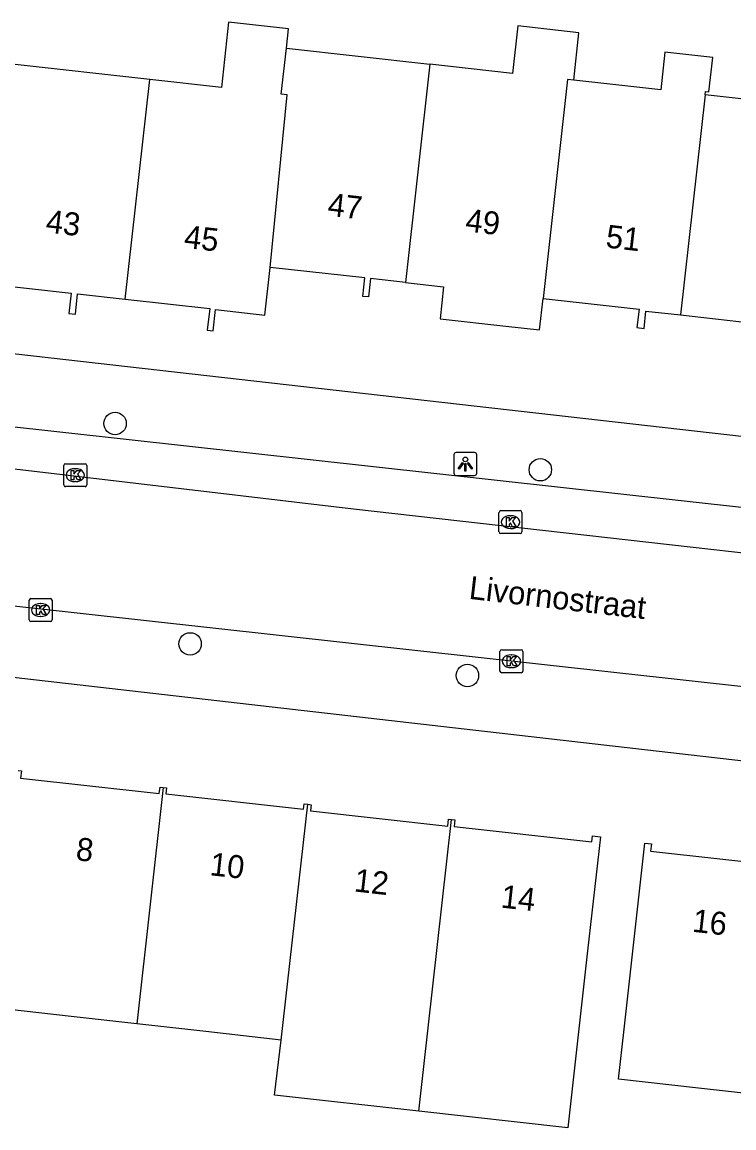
# Model space of a CAD drawing. Extents: x 162082 to 163393, y 388091 to 388632.
# Drawn here: x 163057.31 to 163088.32, y 388349.51 to 388397.65 of the extents above; entities that cross this region are included whole.
import ezdxf

# ---------------------------------------------------------------- set-up
doc = ezdxf.new("R2010")
doc.units = 0
for name, color, linetype in [('IMGEO_Boom', 7, 'Continuous'), ('IMGEO_Kolk', 7, 'Continuous'), ('IMGEO_Lichtpunt', 7, 'Continuous'), ('IMGEO_Openbare_ruimte_label', 7, 'Continuous'), ('IMGEO_Pand', 7, 'Continuous'), ('IMGEO_Pand_nummerreeks', 7, 'Continuous'), ('IMGEO_Rijbaan_lokaal_open', 7, 'Continuous'), ('IMGEO_Voetpad_open', 7, 'Continuous')]:
    doc.layers.add(name, color=color, linetype=linetype)

msp = doc.modelspace()

# ---------------------------------------------------------------- linework, layer by layer
at = {"layer": 'IMGEO_Boom'}
for centre in [(163061.359, 388380.176), (163079.885, 388378.166), (163064.627, 388370.58), (163076.708, 388369.206)]:
    msp.add_circle(centre, 0.489, dxfattribs=at)
at = {"layer": 'IMGEO_Kolk'}
for p, q in [((163059.125, 388377.501), (163059.125, 388378.353)), ((163059.2, 388378.427), (163060.052, 388378.427)), ((163059.613, 388378.207), (163059.638, 388378.207)), ((163060.126, 388378.353), (163060.126, 388377.501)), ((163060.052, 388377.427), (163059.2, 388377.427)), ((163059.636, 388377.647), (163059.611, 388377.647)), ((163078.084, 388375.457), (163078.084, 388376.309)), ((163078.159, 388376.383), (163079.011, 388376.383)), ((163079.085, 388376.309), (163079.085, 388375.457)), ((163078.572, 388376.163), (163078.597, 388376.163)), ((163079.011, 388375.383), (163078.159, 388375.383)), ((163078.595, 388375.603), (163078.57, 388375.603)), ((163057.617, 388371.629), (163057.617, 388372.481)), ((163057.692, 388372.555), (163058.544, 388372.555)), ((163058.618, 388372.481), (163058.618, 388371.629)), ((163058.105, 388372.335), (163058.13, 388372.335)), ((163058.544, 388371.555), (163057.692, 388371.555)), ((163058.128, 388371.775), (163058.103, 388371.775)), ((163078.126, 388369.401), (163078.126, 388370.253)), ((163078.201, 388370.327), (163079.053, 388370.327)), ((163078.614, 388370.107), (163078.639, 388370.107)), ((163079.127, 388370.253), (163079.127, 388369.401)), ((163078.637, 388369.547), (163078.612, 388369.547)), ((163079.053, 388369.327), (163078.201, 388369.327))]:
    msp.add_line(p, q, dxfattribs=at)
for points in [[(163059.125, 388377.501), (163059.125, 388378.353)], [(163059.2, 388378.427), (163060.052, 388378.427)], [(163060.126, 388378.353), (163060.126, 388377.501)], [(163059.446, 388378.127), (163059.569, 388378.127), (163059.569, 388377.976), (163059.699, 388378.127), (163059.863, 388378.127), (163059.717, 388377.976), (163059.87, 388377.727), (163059.718, 388377.727), (163059.633, 388377.891), (163059.569, 388377.824), (163059.569, 388377.727), (163059.446, 388377.727), (163059.446, 388378.127)], [(163060.052, 388377.427), (163059.2, 388377.427)], [(163078.084, 388375.457), (163078.084, 388376.309)], [(163078.159, 388376.383), (163079.011, 388376.383)], [(163079.085, 388376.309), (163079.085, 388375.457)], [(163078.405, 388376.083), (163078.528, 388376.083), (163078.528, 388375.932), (163078.658, 388376.083), (163078.822, 388376.083), (163078.676, 388375.932), (163078.829, 388375.683), (163078.677, 388375.683), (163078.592, 388375.847), (163078.528, 388375.78), (163078.528, 388375.683), (163078.405, 388375.683), (163078.405, 388376.083)], [(163079.011, 388375.383), (163078.159, 388375.383)], [(163057.617, 388371.629), (163057.617, 388372.481)], [(163057.692, 388372.555), (163058.544, 388372.555)], [(163058.618, 388372.481), (163058.618, 388371.629)], [(163057.938, 388372.255), (163058.061, 388372.255), (163058.061, 388372.104), (163058.191, 388372.255), (163058.355, 388372.255), (163058.209, 388372.104), (163058.362, 388371.855), (163058.21, 388371.855), (163058.125, 388372.019), (163058.061, 388371.952), (163058.061, 388371.855), (163057.938, 388371.855), (163057.938, 388372.255)], [(163058.544, 388371.555), (163057.692, 388371.555)], [(163078.126, 388369.401), (163078.126, 388370.253)], [(163078.201, 388370.327), (163079.053, 388370.327)], [(163078.447, 388370.027), (163078.57, 388370.027), (163078.57, 388369.876), (163078.7, 388370.027), (163078.864, 388370.027), (163078.718, 388369.876), (163078.871, 388369.627), (163078.719, 388369.627), (163078.634, 388369.791), (163078.57, 388369.724), (163078.57, 388369.627), (163078.447, 388369.627), (163078.447, 388370.027)], [(163079.127, 388370.253), (163079.127, 388369.401)], [(163079.053, 388369.327), (163078.201, 388369.327)]]:
    msp.add_lwpolyline(points, dxfattribs=at)
for centre, start, end in [((163059.202, 388378.351), 91.552, 178.448), ((163059.202, 388378.351), 91.552, 178.448), ((163060.05, 388378.351), 1.552, 88.448), ((163060.05, 388378.351), 1.552, 88.448), ((163059.202, 388377.503), 181.552, 268.448), ((163059.202, 388377.503), 181.552, 268.448), ((163060.05, 388377.503), 271.552, 358.448), ((163060.05, 388377.503), 271.552, 358.448), ((163078.161, 388376.307), 91.552, 178.448), ((163078.161, 388376.307), 91.552, 178.448), ((163079.009, 388376.307), 1.552, 88.448), ((163079.009, 388376.307), 1.552, 88.448), ((163078.161, 388375.459), 181.552, 268.448), ((163078.161, 388375.459), 181.552, 268.448), ((163079.009, 388375.459), 271.552, 358.448), ((163079.009, 388375.459), 271.552, 358.448), ((163057.694, 388372.479), 91.552, 178.448), ((163057.694, 388372.479), 91.552, 178.448), ((163058.542, 388372.479), 1.552, 88.448), ((163058.542, 388372.479), 1.552, 88.448), ((163057.694, 388371.631), 181.552, 268.448), ((163057.694, 388371.631), 181.552, 268.448), ((163058.542, 388371.631), 271.552, 358.448), ((163058.542, 388371.631), 271.552, 358.448), ((163078.203, 388370.251), 91.552, 178.448), ((163078.203, 388370.251), 91.552, 178.448), ((163079.051, 388370.251), 1.552, 88.448), ((163079.051, 388370.251), 1.552, 88.448), ((163078.203, 388369.403), 181.552, 268.448), ((163078.203, 388369.403), 181.552, 268.448), ((163079.051, 388369.403), 271.552, 358.448), ((163079.051, 388369.403), 271.552, 358.448)]:
    msp.add_arc(centre, 0.0765, start, end, dxfattribs=at)
for centre, major_axis, ratio, start_param, end_param in [((163059.612, 388377.927), (-0.387, 0.002), 0.722429, 4.712389, 7.853982), ((163059.637, 388377.927), (-0.39, 0.002), 0.717154, 1.570796, 4.712389), ((163078.571, 388375.883), (-0.387, 0.002), 0.722429, 4.712389, 7.853982), ((163078.596, 388375.883), (-0.39, 0.002), 0.717154, 1.570796, 4.712389), ((163058.104, 388372.055), (-0.387, 0.002), 0.722429, 4.712389, 7.853982), ((163058.129, 388372.055), (-0.39, 0.002), 0.717154, 1.570796, 4.712389), ((163078.613, 388369.827), (-0.387, 0.002), 0.722429, 4.712389, 7.853982), ((163078.638, 388369.827), (-0.39, 0.002), 0.717154, 1.570796, 4.712389)]:
    msp.add_ellipse(centre, major_axis=major_axis, ratio=ratio, start_param=start_param, end_param=end_param, dxfattribs=at)
at = {"layer": 'IMGEO_Lichtpunt'}
for p, q in [((163076.122, 388378.815), (163076.122, 388378.008)), ((163076.122, 388378.815), (163076.122, 388378.008)), ((163077.024, 388378.91), (163076.216, 388378.91)), ((163077.024, 388378.91), (163076.216, 388378.91)), ((163077.118, 388378.008), (163077.118, 388378.815)), ((163077.118, 388378.008), (163077.118, 388378.815)), ((163076.216, 388377.914), (163077.024, 388377.914)), ((163076.216, 388377.914), (163077.024, 388377.914))]:
    msp.add_line(p, q, dxfattribs=at)
for points in [[(163076.496, 388378.479), (163076.535, 388378.451), (163076.347, 388378.189), (163076.309, 388378.216), (163076.496, 388378.479)], [(163076.598, 388378.431), (163076.645, 388378.431), (163076.645, 388378.109), (163076.598, 388378.109), (163076.598, 388378.431)], [(163076.708, 388378.451), (163076.746, 388378.478), (163076.933, 388378.216), (163076.894, 388378.188), (163076.708, 388378.451)]]:
    msp.add_lwpolyline(points, dxfattribs=at)
msp.add_circle((163076.621, 388378.613), 0.0994, dxfattribs=at)
for centre, start, end in [((163076.216, 388378.815), 90, 180), ((163076.216, 388378.815), 90, 180), ((163077.024, 388378.815), 0, 90), ((163077.024, 388378.815), 0, 90), ((163076.216, 388378.008), 180, 270), ((163076.216, 388378.008), 180, 270), ((163077.024, 388378.008), 270, 0), ((163077.024, 388378.008), 270, 360)]:
    msp.add_arc(centre, 0.0946, start, end, dxfattribs=at)
at = {"layer": 'IMGEO_Pand'}
for points in [[(163068.825, 388396.521), (163068.919, 388397.361), (163066.308, 388397.653), (163065.99, 388394.804), (163062.869, 388395.152)], [(163081.338, 388395.125), (163081.569, 388397.19), (163078.903, 388397.488), (163078.673, 388395.422), (163075.077, 388395.823)], [(163068.12, 388386.975), (163068.86, 388394.483), (163068.601, 388394.512), (163068.825, 388396.521)], [(163068.825, 388396.521), (163075.077, 388395.823)], [(163087.063, 388394.486), (163087.079, 388394.627), (163087.228, 388394.611), (163087.395, 388396.11), (163085.312, 388396.342), (163085.129, 388394.702), (163081.338, 388395.125)], [(163062.869, 388395.152), (163056.875, 388395.82)], [(163075.077, 388395.823), (163074.015, 388386.316)], [(163061.8, 388385.595), (163062.869, 388395.152)], [(163081.338, 388395.125), (163081.07, 388395.155), (163080.005, 388385.621)], [(163087.063, 388394.486), (163085.993, 388384.903)], [(163093.055, 388393.818), (163087.063, 388394.486)], [(163061.8, 388385.595), (163065.483, 388385.184), (163065.377, 388384.235), (163065.631, 388384.206), (163065.734, 388385.134), (163067.887, 388384.894), (163068.12, 388386.975)], [(163074.015, 388386.316), (163072.483, 388386.487), (163072.394, 388385.686), (163072.153, 388385.713), (163072.242, 388386.516), (163068.12, 388386.975)], [(163074.015, 388386.316), (163075.672, 388386.131), (163075.517, 388384.732), (163078.389, 388384.413), (163079.852, 388384.25), (163080.005, 388385.621)], [(163055.807, 388386.26), (163059.45, 388385.853), (163059.351, 388384.965), (163059.63, 388384.934), (163059.73, 388385.826), (163061.8, 388385.595)], [(163080.005, 388385.621), (163084.186, 388385.155), (163084.096, 388384.35), (163084.401, 388384.316), (163084.485, 388385.071), (163085.993, 388384.903)], [(163085.993, 388384.903), (163090.061, 388384.449), (163089.968, 388383.617), (163090.255, 388383.585), (163090.348, 388384.418), (163091.985, 388384.235)], [(163057.135, 388365.076), (163057.277, 388365.06), (163057.241, 388364.741), (163063.286, 388364.065), (163063.318, 388364.35), (163063.462, 388364.334)], [(163063.462, 388364.334), (163062.302, 388354.04)], [(163063.462, 388364.334), (163063.607, 388364.318), (163063.578, 388364.058), (163069.572, 388363.387), (163069.597, 388363.614), (163069.75, 388363.597)], [(163068.594, 388353.332), (163069.75, 388363.597)], [(163069.75, 388363.597), (163069.907, 388363.579), (163069.877, 388363.313), (163075.852, 388362.645), (163075.886, 388362.945), (163076.022, 388362.929)], [(163074.594, 388350.234), (163076.022, 388362.929)], [(163076.022, 388362.929), (163076.158, 388362.914), (163076.126, 388362.63), (163082.13, 388361.958), (163082.16, 388362.222), (163082.499, 388362.184), (163081.943, 388357.215), (163081.593, 388354.081), (163081.082, 388349.509), (163074.594, 388350.234)], [(163089.787, 388350.904), (163086.782, 388351.237), (163083.292, 388351.624), (163083.534, 388353.807), (163083.881, 388356.936), (163084.433, 388361.905), (163084.722, 388361.873), (163084.687, 388361.556), (163090.73, 388360.89), (163090.765, 388361.201), (163090.92, 388361.184)], [(163062.302, 388354.04), (163059.452, 388354.359), (163055.973, 388354.753)], [(163068.594, 388353.332), (163065.31, 388353.704), (163062.302, 388354.04)], [(163074.594, 388350.234), (163068.31, 388350.936), (163068.594, 388353.332)]]:
    msp.add_lwpolyline(points, dxfattribs=at)
at = {"layer": 'IMGEO_Rijbaan_lokaal_open'}
for points in [[(163110.336, 388372.094), (163071.745, 388376.443), (163051.544, 388378.826)], [(163109.621, 388366.406), (163050.888, 388372.886)]]:
    msp.add_lwpolyline(points, dxfattribs=at)
at = {"layer": 'IMGEO_Voetpad_open'}
for points in [[(163097.61, 388378.592), (163017.997, 388387.624)], [(163025.141, 388383.695), (163029.112, 388383.106), (163097.053, 388375.608), (163101.638, 388375.101), (163110.59, 388374.111)], [(163147.342, 388359.113), (163134.198, 388360.66), (163120.564, 388362.251), (163088.73, 388365.476), (163043.859, 388370.607)]]:
    msp.add_lwpolyline(points, dxfattribs=at)

# ---------------------------------------------------------------- texts
at = {"layer": 'IMGEO_Openbare_ruimte_label'}
msp.add_text('Livornostraat', height=1, rotation=353.394, dxfattribs=at).set_placement((163076.744, 388372.547))
at = {"layer": 'IMGEO_Pand_nummerreeks'}
for s, rotation, p in [('47', 353.4803, (163070.587, 388389.229)), ('43', 353.6261, (163058.311, 388388.499)), ('49', 353.4797, (163076.589, 388388.544)), ('45', 353.6261, (163064.334, 388387.827)), ('51', 353.4797, (163082.704, 388387.845)), ('8', 353.5819, (163059.621, 388361.171)), ('10', 353.5819, (163065.455, 388360.514)), ('12', 353.5819, (163071.742, 388359.807)), ('14', 353.6137, (163078.134, 388359.105)), ('16', 353.5414, (163086.476, 388358.052))]:
    msp.add_text(s, height=1, rotation=rotation, dxfattribs=at).set_placement(p)

doc.saveas('drawing.dxf')
